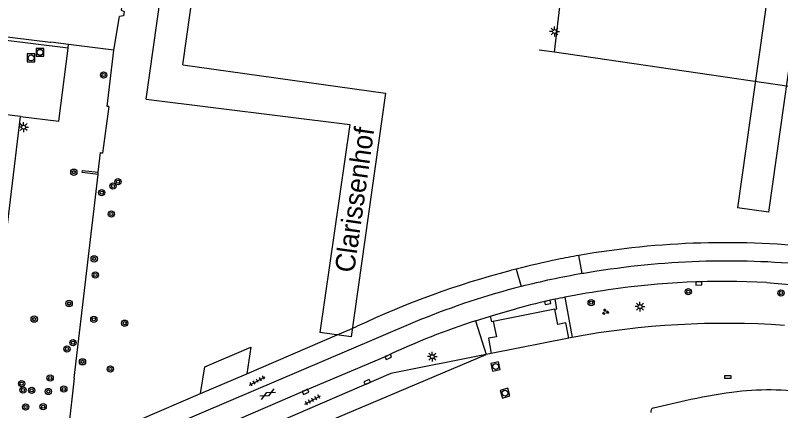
# Model space of a CAD drawing. Extents: x 132998 to 136004, y 396998 to 398512.
# Drawn here: x 133928.6 to 134026, y 397049.9 to 397100.2 of the extents above; entities that cross this region are included whole.
import ezdxf

# ---------------------------------------------------------------- set-up
doc = ezdxf.new("R2010")
doc.units = 0
for name, color, linetype in [('gg-afsc-erfafscheiding', 7, 'Continuous'), ('gg-afsc-hekwerk', 7, 'Continuous'), ('gg-afsc-muur', 7, 'Continuous'), ('gg-anno-openbare ruimte label', 7, 'Continuous'), ('gg-knt-plantopografie kant verharding', 7, 'Continuous'), ('gg-knt-verharding', 7, 'Continuous'), ('gg-knt-verharding nz', 7, 'Continuous'), ('gt-grn-groengrens', 7, 'Continuous'), ('gt-grn-vlakafsluiter', 7, 'Continuous'), ('gt-symb-boom', 7, 'Continuous'), ('gt-symb-gesloten verharding', 7, 'Continuous'), ('gt-symb-groenvak', 7, 'Continuous'), ('gt-symb-kolk', 7, 'Continuous'), ('gt-symb-kolk center center', 7, 'Continuous'), ('gt-symb-lichtmast', 7, 'Continuous'), ('gt-symb-rioolschacht', 7, 'Continuous'), ('gt-symb-tegel verharding', 7, 'Continuous')]:
    doc.layers.add(name, color=color, linetype=linetype)

# ---------------------------------------------------------------- blocks, each defined once
blk = doc.blocks.new('gt0-BOOM')
at = {"layer": 'gt-symb-boom'}
for radius in [0.4, 0.2]:
    blk.add_circle((0, 0), radius, dxfattribs=at)
blk = doc.blocks.new('gt0-LMAST')
at = {"layer": 'gt-symb-lichtmast'}
for p, q in [((-0.182, 0.173), (-0.447, 0.438)), ((-0.005, 0.246), (-0.005, 0.621)), ((0.172, 0.173), (0.437, 0.438)), ((-0.255, -0.004), (-0.63, -0.004)), ((-0.182, -0.181), (-0.447, -0.446)), ((-0.005, -0.254), (-0.005, -0.629)), ((0.437, -0.446), (0.172, -0.181)), ((0.245, -0.004), (0.62, -0.004))]:
    blk.add_line(p, q, dxfattribs=at)
blk.add_circle((-0.005, -0.004), 0.25, dxfattribs=at)
blk = doc.blocks.new('gt0-RS')
at = {"layer": 'gt-symb-rioolschacht'}
blk.add_lwpolyline([(-0.5, -0.5), (0.5, -0.5), (0.5, 0.5), (-0.5, 0.5)], close=True, dxfattribs=at)
blk.add_circle((0, 0), 0.375, dxfattribs=at)
blk = doc.blocks.new('gt0-KOLKCC')
at = {"layer": 'gt-symb-kolk center center'}
blk.add_lwpolyline([(-0.375, 0.2), (0.375, 0.2), (0.375, -0.2), (-0.375, -0.2)], close=True, dxfattribs=at)
blk = doc.blocks.new('gt0-GRVAK')
at = {"layer": 'gt-symb-groenvak'}
for p, q in [((-0.11, 0.189), (-0.228, 0.24)), ((-0.182, 0.153), (0.088, 0.153)), ((-0.091, 0.211), (-0.156, 0.322)), ((-0.047, 0.214), (-0.047, 0.393)), ((-0.004, 0.211), (0.061, 0.322)), ((0.015, 0.189), (0.133, 0.24)), ((0.262, -0.052), (0.197, 0.059)), ((0.305, -0.049), (0.305, 0.13)), ((0.349, -0.052), (0.414, 0.059)), ((-0.245, -0.228), (-0.363, -0.177)), ((-0.318, -0.264), (-0.047, -0.264)), ((-0.226, -0.206), (-0.291, -0.095)), ((-0.183, -0.203), (-0.183, -0.024)), ((-0.139, -0.206), (-0.074, -0.095)), ((-0.12, -0.228), (-0.002, -0.177)), ((0.243, -0.074), (0.125, -0.023)), ((0.17, -0.11), (0.441, -0.11)), ((0.368, -0.074), (0.486, -0.023))]:
    blk.add_line(p, q, dxfattribs=at)
blk = doc.blocks.new('gt0-KOLK')
at = {"layer": 'gt-symb-kolk'}
blk.add_lwpolyline([(0, 0), (0.375, 0), (0.375, 0.4), (-0.375, 0.4), (-0.375, 0), (0, 0)], dxfattribs=at)
blk = doc.blocks.new('gt0-TEG1')
at = {"layer": 'gt-symb-tegel verharding'}
for p, q in [((-1.125, 0), (1.125, 0)), ((-0.9, -0.25), (-0.9, 0.25)), ((-0.45, -0.25), (-0.45, 0.25)), ((0, -0.25), (0, 0.25)), ((0.45, -0.25), (0.45, 0.25)), ((0.9, -0.25), (0.9, 0.25))]:
    blk.add_line(p, q, dxfattribs=at)
blk = doc.blocks.new('gt0-GESVH1')
at = {"layer": 'gt-symb-gesloten verharding'}
for p, q in [((-0.992, -0.261), (0.008, 0.239)), ((0.008, -0.261), (-0.992, 0.239)), ((0.008, 0.239), (1.008, -0.261)), ((1.008, 0.239), (0.008, -0.261))]:
    blk.add_line(p, q, dxfattribs=at)

msp = doc.modelspace()

# ---------------------------------------------------------------- linework, layer by layer
at = {"layer": 'gg-afsc-erfafscheiding'}
msp.add_line((133929.236, 397087.315), (133926.783, 397087.617), dxfattribs=at)
at = {"layer": 'gg-afsc-hekwerk'}
for p, q in [((133997.173, 397095.492), (133995.263, 397095.77)), ((133940.498, 397088.604), (133939.667, 397082.661))]:
    msp.add_line(p, q, dxfattribs=at)
msp.add_lwpolyline([(134032.857, 397100.013), (134030.473, 397090.642), (133997.173, 397095.492)], dxfattribs=at)
at = {"layer": 'gg-afsc-muur'}
for p, q in [((133941.123, 397095.733), (133941.869, 397100.051)), ((133935.365, 397096.476), (133933.103, 397096.768)), ((133941.123, 397095.733), (133935.365, 397096.476)), ((133939.115, 397079.955), (133939.146, 397080.222)), ((133936.088, 397054.008), (133939.115, 397079.955))]:
    msp.add_line(p, q, dxfattribs=at)
for points in [[(133942.35, 397103.273), (133942.056, 397100.828), (133942.425, 397100.683), (133942.36, 397100.132), (133941.869, 397100.051)], [(133933.103, 397096.768), (133933.087, 397096.715), (133918.181, 397098.56)], [(133940.498, 397088.604), (133940.259, 397088.567), (133941.123, 397095.733)], [(133939.146, 397080.222), (133939.437, 397082.718), (133939.667, 397082.661)], [(133939.115, 397079.955), (133937.104, 397080.189), (133937.143, 397080.456), (133939.146, 397080.222)]]:
    msp.add_lwpolyline(points, dxfattribs=at)
at = {"layer": 'gg-knt-plantopografie kant verharding'}
msp.add_line((133945.254, 397089.532), (133952.512, 397141.094), dxfattribs=at)
for points in [[(133949.907, 397093.891), (133956.472, 397140.536), (133952.512, 397141.094)], [(133999.631, 397137.8), (133995.27, 397106.815), (134024.274, 397102.732), (134020.471, 397075.709)], [(133999.631, 397137.8), (134003.591, 397137.242), (133999.788, 397110.219), (134028.792, 397106.136), (134024.431, 397075.151), (134020.471, 397075.709)], [(133949.907, 397093.891), (133975.674, 397090.264), (133971.312, 397059.278), (133967.352, 397059.836)], [(133945.254, 397089.532), (133971.156, 397086.295), (133967.352, 397059.836)]]:
    msp.add_lwpolyline(points, dxfattribs=at)
at = {"layer": 'gg-knt-verharding'}
for p, q in [((133926.048, 397060.771), (133929.236, 397087.315)), ((134000.701, 397067.321), (134000.28, 397069.633)), ((133992.328, 397067.908), (133992.938, 397065.677)), ((133997.255, 397062.814), (133989.41, 397061.241)), ((133987.16, 397061.335), (133989.053, 397061.925)), ((133971.464, 397060.359), (133972.082, 397060.625)), ((133987.16, 397061.335), (133988.492, 397057.032)), ((133969.532, 397059.529), (133971.464, 397060.359)), ((133958.053, 397054.592), (133969.532, 397059.529)), ((133999.018, 397059.135), (133989.122, 397057.158)), ((133999.43, 397059.217), (133999.018, 397059.135)), ((133989.122, 397057.158), (133988.492, 397057.032)), ((133952.157, 397052.057), (133958.053, 397054.592)), ((134013.821, 397051.154), (134009.776, 397050.22))]:
    msp.add_line(p, q, dxfattribs=at)
for points in [[(133997.173, 397095.492), (134001.468, 397131.932), (134000.379, 397138.287)], [(133935.303, 397095.999), (133918.129, 397098.144), (133918.181, 397098.56)], [(133929.236, 397087.315), (133934.109, 397086.71), (133935.303, 397095.999)], [(134024.181, 397066.191), (134034.001, 397065.358), (134036.957, 397064.921), (134044.312, 397064.001)], [(133997.255, 397062.814), (133997.501, 397062.861), (133997.258, 397064.062)], [(133989.053, 397061.925), (133989.715, 397062.132), (133992.29, 397062.861)], [(133999.018, 397059.135), (133998.617, 397061.054), (133997.632, 397060.851), (133997.255, 397062.814)], [(133989.41, 397061.241), (133989.234, 397061.201), (133989.053, 397061.925)], [(133980.073, 397061.431), (133974.211, 397058.959), (133933.74, 397041.689)], [(133989.41, 397061.241), (133989.812, 397059.294), (133988.816, 397059.095), (133989.122, 397057.158)], [(133952.157, 397052.057), (133952.706, 397055.479), (133958.545, 397057.979), (133958.053, 397054.592)], [(133988.492, 397057.032), (133976.354, 397054.608), (133958.917, 397047.066), (133956.014, 397045.786), (133950.143, 397042.25)], [(133950.414, 397045.964), (133965.437, 397052.458), (133975.971, 397056.925)], [(133935.004, 397044.715), (133936.807, 397045.456), (133952.157, 397052.057)]]:
    msp.add_lwpolyline(points, dxfattribs=at)
for centre, radius, start, end in [((134018.953, 396963.369), 107.892, 83.38582, 99.96623), ((134019.363, 396961.246), 110.054, 99.98555, 101.41294), ((134021.582, 396953.389), 118.196, 101.71351, 104.32983), ((134019.2, 396962.839), 106.092, 83.92769, 99.02446), ((134020.696, 396957.277), 114.211, 104.80525, 115.19174), ((134027.54, 396930.529), 141.82, 104.37612, 104.71712), ((134016.811, 396972.502), 96.178, 98.52139, 99.64232), ((134016.965, 396971.372), 97.318, 99.62052, 104.29364), ((134017.01, 396971.127), 97.566, 104.284, 112.2462), ((134018.774, 396965.788), 100.548, 86.91768, 98.42654), ((134016.976, 396971.484), 94.655, 97.85467, 101.23849), ((134016.897, 396971.948), 94.185, 102.03553, 105.14517), ((134019.574, 396959.097), 107.311, 101.31036, 102.00273), ((134018.415, 396965.636), 100.674, 108.08687, 114.93561), ((134018.908, 396953.595), 107.403, 85.959, 100.44876), ((134032.53, 396963.821), 89.315, 98.21943, 102.09134), ((134024.434, 397017.221), 35.308, 81.29619, 97.60552), ((134009.879, 397049.798), 0.434, 103.68258, 196.75999)]:
    msp.add_arc(centre, radius, start, end, dxfattribs=at)
at = {"layer": 'gg-knt-verharding nz'}
msp.add_line((133942.286, 397037.519), (133988.492, 397057.032), dxfattribs=at)
at = {"layer": 'gt-grn-groengrens'}
for p, q in [((133935.303, 397095.999), (133935.365, 397096.476)), ((133998.528, 397064.324), (133999.43, 397059.217))]:
    msp.add_line(p, q, dxfattribs=at)
at = {"layer": 'gt-grn-vlakafsluiter'}
msp.add_line((133936.088, 397054.008), (133935.004, 397044.715), dxfattribs=at)

# ---------------------------------------------------------------- block references
at = {"layer": 'gt-symb-boom'}
for p in [(133939.821, 397092.583), (133936.04, 397080.228), (133941.669, 397079.031), (133941.021, 397078.479), (133939.592, 397077.627), (133940.81, 397074.907), (133938.63, 397069.2), (133938.767, 397067.141), (134014.21, 397065.021), (134026.01, 397064.854), (133935.44, 397063.528), (134001.861, 397063.64), (133930.995, 397061.535), (133938.58, 397061.514), (133942.518, 397061.022), (133935.942, 397058.548), (133935.168, 397057.734), (133937.138, 397056.104), (133940.692, 397055.19), (133929.388, 397053.323), (133933.024, 397054.036), (133929.561, 397052.527), (133930.684, 397052.467), (133932.792, 397052.33), (133934.766, 397052.642), (133932.132, 397050.397), (133929.909, 397050.368)]:
    msp.add_blockref('gt0-BOOM', p, dxfattribs=at)
at = {"layer": 'gt-symb-gesloten verharding', "rotation": 27.256871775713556}
msp.add_blockref('gt0-GESVH1', (133960.678, 397051.997), dxfattribs=at)
at = {"layer": 'gt-symb-groenvak'}
msp.add_blockref('gt0-GRVAK', (134003.648, 397062.458), dxfattribs=at)
at = {"layer": 'gt-symb-kolk'}
for p, rotation in [((134015.554, 397066.285), -178.16532706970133), ((133996.293, 397063.851), -167.35314650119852), ((133975.971, 397056.925), -157.0496369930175), ((133973.447, 397053.349), 23.462000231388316), ((133965.437, 397052.458), -156.61335784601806)]:
    msp.add_blockref('gt0-KOLK', p, dxfattribs=dict(at, rotation=rotation))
at = {"layer": 'gt-symb-kolk center center'}
msp.add_blockref('gt0-KOLKCC', (134019.246, 397054.18), dxfattribs=at)
at = {"layer": 'gt-symb-lichtmast'}
for p in [(133997.2, 397098.133), (133929.651, 397085.968), (134008.076, 397063.126), (133981.646, 397056.767)]:
    msp.add_blockref('gt0-LMAST', p, dxfattribs=at)
at = {"layer": 'gt-symb-rioolschacht'}
for p in [(133931.739, 397095.483), (133930.597, 397094.768)]:
    msp.add_blockref('gt0-RS', p, dxfattribs=at)
for p, rotation in [((133989.702, 397055.499), 102.64685349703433), ((133990.899, 397052.117), 16.31519324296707)]:
    msp.add_blockref('gt0-RS', p, dxfattribs=dict(at, rotation=rotation))
at = {"layer": 'gt-symb-tegel verharding', "rotation": 28.180394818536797}
for p in [(133959.385, 397053.677), (133966.427, 397051.248)]:
    msp.add_blockref('gt0-TEG1', p, dxfattribs=at)

# ---------------------------------------------------------------- texts
at = {"layer": 'gg-anno-openbare ruimte label'}
msp.add_text('Clarissenhof', height=2.5, rotation=82, dxfattribs=at).set_placement((133971.692, 397067.351))

doc.saveas('drawing.dxf')
